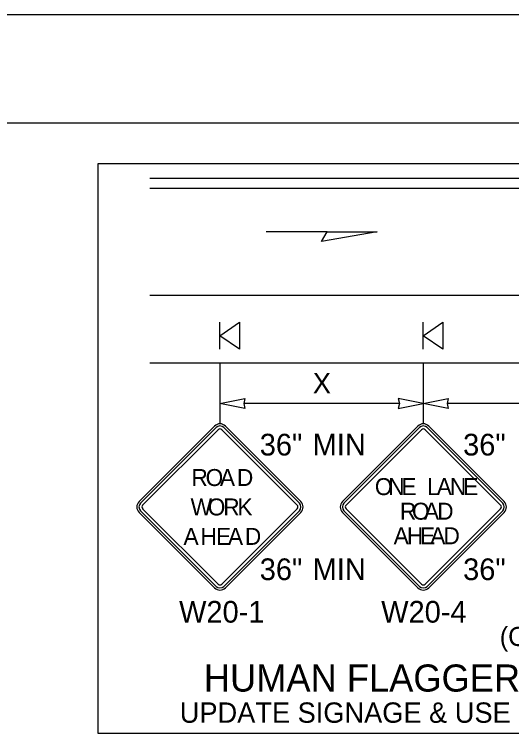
# Model space of a CAD drawing. Extents: x 99999.1 to 100095.7, y 99995 to 100010.7.
# Drawn here: x 100045 to 100046.834, y 100003.48 to 100006.132 of the extents above; entities that cross this region are included whole.
import ezdxf

# ---------------------------------------------------------------- set-up
doc = ezdxf.new("R2010")
doc.units = 0
for name, color, linetype in [('RD_ED_ShoulderPavedEdge', 7, 'Continuous'), ('RD_MK_LineDblYellowCenter', 7, 'Continuous'), ('RD_MK_LineEdgeWhite', 7, 'Continuous'), ('SH_DE_DetailHeading2Text', 7, 'Continuous'), ('TR_SN_ConstructionSigns', 7, 'Continuous'), ('TR_WZ_PortableSignMountBlk-Org', 7, 'Continuous'), ('TR_WZ_WorkZoneDetails', 7, 'Continuous'), ('TR_WZ_WorkZoneTextCurrent', 7, 'Continuous')]:
    doc.layers.add(name, color=color, linetype=linetype)

msp = doc.modelspace()

# ---------------------------------------------------------------- linework, layer by layer
at = {"layer": 'RD_ED_ShoulderPavedEdge'}
for p, q in [((100040.1076, 100005.7323), (100055.6424, 100005.7323)), ((100045.4994, 100004.8473), (100048.9925, 100004.8473))]:
    msp.add_line(p, q, dxfattribs=at)
at = {"layer": 'RD_MK_LineDblYellowCenter'}
for p, q in [((100045.4994, 100005.5286), (100048.0081, 100005.5286)), ((100045.4994, 100005.4911), (100048.0081, 100005.4911))]:
    msp.add_line(p, q, dxfattribs=at)
at = {"layer": 'RD_MK_LineEdgeWhite'}
for p, q in [((100040.1076, 100006.1323), (100055.6424, 100006.1323)), ((100045.4994, 100005.0973), (100048.9925, 100005.0973))]:
    msp.add_line(p, q, dxfattribs=at)
at = {"layer": 'TR_SN_ConstructionSigns'}
for p, q in [((100045.7382, 100004.6141), (100045.4598, 100004.3357)), ((100045.7437, 100004.6086), (100045.4653, 100004.3301)), ((100046.0509, 100004.3301), (100045.7724, 100004.6086)), ((100046.0564, 100004.3357), (100045.778, 100004.6141)), ((100046.4882, 100004.6141), (100046.2098, 100004.3357)), ((100046.4937, 100004.6086), (100046.2153, 100004.3301)), ((100046.8009, 100004.3301), (100046.5224, 100004.6086)), ((100046.8064, 100004.3357), (100046.528, 100004.6141)), ((100045.473, 100004.3224), (100045.7515, 100004.6008)), ((100045.7647, 100004.6008), (100046.0431, 100004.3224)), ((100046.223, 100004.3224), (100046.5015, 100004.6008)), ((100046.5147, 100004.6008), (100046.7931, 100004.3224)), ((100045.4598, 100004.2959), (100045.7382, 100004.0175)), ((100045.4653, 100004.3014), (100045.7437, 100004.023)), ((100045.7515, 100004.0307), (100045.473, 100004.3092)), ((100046.0431, 100004.3092), (100045.7647, 100004.0307)), ((100045.7724, 100004.023), (100046.0509, 100004.3014)), ((100045.778, 100004.0175), (100046.0564, 100004.2959)), ((100046.2098, 100004.2959), (100046.4882, 100004.0175)), ((100046.2153, 100004.3014), (100046.4937, 100004.023)), ((100046.5015, 100004.0307), (100046.223, 100004.3092)), ((100046.7931, 100004.3092), (100046.5147, 100004.0307)), ((100046.5224, 100004.023), (100046.8009, 100004.3014)), ((100046.528, 100004.0175), (100046.8064, 100004.2959))]:
    msp.add_line(p, q, dxfattribs=at)
for centre, radius, start, end in [((100045.7581, 100004.5942), 0.0281, 45, 135), ((100045.7581, 100004.5942), 0.0203, 45, 135), ((100046.5081, 100004.5942), 0.0281, 45, 135), ((100046.5081, 100004.5942), 0.0203, 45, 135), ((100045.7581, 100004.5942), 0.00937, 45, 135), ((100046.5081, 100004.5942), 0.00937, 45, 135), ((100045.4797, 100004.3158), 0.0281, 135, 225), ((100045.4797, 100004.3158), 0.0203, 135, 225), ((100045.4797, 100004.3158), 0.00937, 135, 225), ((100046.0365, 100004.3158), 0.00937, 315, 45), ((100046.0365, 100004.3158), 0.0203, 315, 45), ((100046.0365, 100004.3158), 0.0281, 315, 45), ((100046.2297, 100004.3158), 0.0281, 135, 225), ((100046.2297, 100004.3158), 0.0203, 135, 225), ((100046.2297, 100004.3158), 0.00937, 135, 225), ((100046.7865, 100004.3158), 0.00937, 315, 45), ((100046.7865, 100004.3158), 0.0203, 315, 45), ((100046.7865, 100004.3158), 0.0281, 315, 45), ((100045.7581, 100004.0374), 0.0203, 225, 315), ((100045.7581, 100004.0374), 0.00937, 225, 315), ((100046.5081, 100004.0374), 0.0203, 225, 315), ((100046.5081, 100004.0374), 0.00937, 225, 315), ((100045.7581, 100004.0374), 0.0281, 225, 315), ((100046.5081, 100004.0374), 0.0281, 225, 315)]:
    msp.add_arc(centre, radius, start, end, dxfattribs=at)
at = {"layer": 'TR_WZ_PortableSignMountBlk-Org'}
for p, q in [((100045.7581, 100004.8974), (100045.7581, 100004.9974)), ((100046.5081, 100004.8974), (100046.5081, 100004.9974))]:
    msp.add_line(p, q, dxfattribs=at)
for points in [[(100045.7581, 100004.9473), (100045.8299, 100004.9974), (100045.8299, 100004.8974)], [(100046.5081, 100004.9473), (100046.5799, 100004.9974), (100046.5799, 100004.8974)]]:
    msp.add_lwpolyline(points, close=True, dxfattribs=at)
at = {"layer": 'TR_WZ_WorkZoneDetails'}
for p, q in [((100046.154, 100005.331), (100045.9279, 100005.331)), ((100045.7581, 100004.8476), (100045.7581, 100004.6223)), ((100046.5081, 100004.8473), (100046.5081, 100004.6223)), ((100046.4202, 100004.6973), (100045.846, 100004.6973)), ((100047.1702, 100004.6973), (100046.596, 100004.6973))]:
    msp.add_line(p, q, dxfattribs=at)
for points in [[(100046.3382, 100005.331), (100046.1331, 100005.2949), (100046.154, 100005.331)], [(100045.7581, 100004.6973), (100045.8502, 100004.7154), (100045.846, 100004.6973), (100045.8502, 100004.6793)], [(100046.5081, 100004.6973), (100046.4159, 100004.7154), (100046.4202, 100004.6973), (100046.4159, 100004.6793)], [(100046.5081, 100004.6973), (100046.6002, 100004.7154), (100046.596, 100004.6973), (100046.6002, 100004.6793)]]:
    msp.add_lwpolyline(points, close=True, dxfattribs=at)
at = {"layer": 'TR_WZ_WorkZoneTextCurrent'}
msp.add_lwpolyline([(100045.3092, 100005.5823), (100049.1102, 100005.5823), (100049.1102, 100003.4799), (100045.3092, 100003.4799)], close=True, dxfattribs=at)

# ---------------------------------------------------------------- texts
at = {"layer": 'SH_DE_DetailHeading2Text'}
msp.add_text('HUMAN FLAGGER SUBSTITUTION', height=0.1, rotation=360, dxfattribs=at).set_placement((100045.6986, 100003.6349))
at = {"layer": 'TR_SN_ConstructionSigns'}
for s, height, p in [('36"', 0.08, (100045.9048, 100004.5056)), ('MIN', 0.08, (100046.0999, 100004.5056)), ('36"', 0.08, (100046.6548, 100004.5056)), ('36"', 0.08, (100045.9048, 100004.046)), ('MIN', 0.08, (100046.0999, 100004.046)), ('36"', 0.08, (100046.6548, 100004.046)), ('W20-1', 0.08, (100045.6072, 100003.8892)), ('W20-4', 0.08, (100046.3526, 100003.8892)), ('(OPTIONAL', 0.07, (100046.79, 100003.8032))]:
    msp.add_text(s, height=height, rotation=360, dxfattribs=at).set_placement(p)
for s, p in [('R', (100045.653, 100004.3931)), ('O', (100045.7052, 100004.3931)), ('A', (100045.7579, 100004.3931)), ('D', (100045.8207, 100004.3931)), ('O', (100046.3293, 100004.3595)), ('N', (100046.3787, 100004.3595)), ('E', (100046.4275, 100004.3595)), ('L', (100046.5218, 100004.3595)), ('A', (100046.5575, 100004.3595)), ('N', (100046.6062, 100004.3595)), ('E', (100046.655, 100004.3595)), ('W', (100045.6498, 100004.2845)), ('O', (100045.713, 100004.2845)), ('R', (100045.7702, 100004.2845)), ('K', (100045.8227, 100004.2845)), ('R', (100046.4218, 100004.2689)), ('O', (100046.4662, 100004.2689)), ('A', (100046.5106, 100004.2689)), ('D', (100046.5593, 100004.2689)), ('A', (100045.6237, 100004.176)), ('H', (100045.6862, 100004.176)), ('E', (100045.7437, 100004.176)), ('A', (100045.7875, 100004.176)), ('D', (100045.85, 100004.176)), ('A', (100046.3987, 100004.1783)), ('H', (100046.4475, 100004.1783)), ('E', (100046.4962, 100004.1783)), ('A', (100046.5337, 100004.1783)), ('D', (100046.5825, 100004.1783))]:
    msp.add_text(s, height=0.0625, dxfattribs=at).set_placement(p)
at = {"layer": 'TR_WZ_WorkZoneTextCurrent'}
msp.add_text('X', height=0.075, rotation=360, dxfattribs=at).set_placement((100046.1005, 100004.7348))
msp.add_text('UPDATE SIGNAGE & USE STOP/SLOW PADDLE', height=0.075, dxfattribs=at).set_placement((100045.6099, 100003.5199))

doc.saveas('drawing.dxf')
